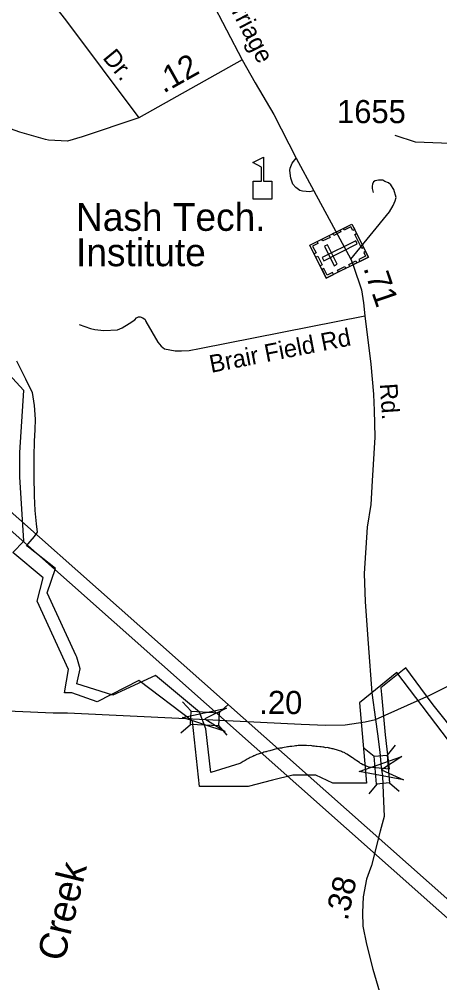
# Model space of a CAD drawing. Extents: x 2220236 to 2384410, y 720751 to 894131.
# Drawn here: x 2323081 to 2325357, y 815430 to 820637 of the extents above; entities that cross this region are included whole.
import ezdxf

# ---------------------------------------------------------------- set-up
doc = ezdxf.new("R2010")
doc.units = 0
doc.layers.add('Default', color=7, linetype='Continuous')

msp = doc.modelspace()

# ---------------------------------------------------------------- linework, layer by layer
at = {"layer": 'Default'}
for p, q in [((2324288.1, 820417), (2323728.6, 820103.6)), ((2323364.7, 816996.6), (2323326.2, 816996.6)), ((2323964.8, 816947.9), (2324011, 816896.6)), ((2324161.9, 816888.4), (2324213.2, 816934.6)), ((2323956.1, 816780), (2324007.4, 816826.1)), ((2324158.3, 816819.5), (2324204.5, 816768.3)), ((2324947.8, 816697.8), (2325000.8, 816653.7)), ((2325115.2, 816713.3), (2325071.1, 816660.2)), ((2325016, 816503.4), (2324971.9, 816450.3)), ((2325084.7, 816509.7), (2325137.8, 816465.6))]:
    msp.add_line(p, q, dxfattribs=at)
for points in [[(2323783.7, 822435.7), (2323786.7, 822277.7), (2323795.2, 822114.7), (2323806.1, 821996.4), (2323817.7, 821872.6), (2323837.4, 821755.6), (2323907.4, 821376.1), (2323956.7, 821166), (2324015.5, 820995.3), (2324056.2, 820868.8), (2324117.2, 820743.8), (2324288.1, 820417)], [(2322820.5, 820797.9), (2322870.3, 820830), (2322924.3, 820853.8), (2322974.3, 820872), (2323025.7, 820880.9), (2323086, 820869.7), (2323140.2, 820847.7), (2323196.8, 820804.6), (2323330.3, 820634.5), (2323728.6, 820103.6)], [(2323223.5, 819987.8), (2323083.2, 820026.7), (2323008.8, 820053.2), (2322972.4, 820096.2), (2322767.5, 820455.1), (2322745.1, 820524.4), (2322736.9, 820566.7), (2322734.2, 820600.6), (2322739.1, 820640.3), (2322743.3, 820670.4), (2322755.1, 820710.6), (2322777.7, 820752), (2322815.4, 820793.3), (2322820.5, 820797.9)], [(2319853.3, 820695.9), (2326592.3, 814719.1), (2333025.8, 805564.5)], [(2333024.4, 805702.5), (2331824.6, 807406.8), (2329674.8, 810458.2), (2329041.4, 811359.1), (2328249.6, 812486.1), (2327790.8, 813138.8), (2326970.6, 814303.4), (2326633.7, 814783.6), (2326625.6, 814795.5), (2319961.3, 820697.1)], [(2324288.1, 820417), (2324358.3, 820293.8), (2324459.2, 820121.8), (2324579.8, 819887), (2324675.6, 819710.3), (2324875.6, 819340.5), (2324889.9, 819302.7), (2324933.3, 819175.2), (2324944.1, 819103.5), (2324950.6, 819033.5), (2324983.9, 818773.1), (2324998.8, 818611), (2325000.5, 818563), (2325002.1, 818523.3), (2325005.8, 818378.3), (2324990.3, 818142.4), (2324983.7, 818014.3), (2324963.3, 817892.4), (2324946.7, 817641), (2324952.1, 817488.1), (2324969.7, 817262.5), (2324988.7, 816996.8), (2325008.1, 816853.1)], [(2323728.6, 820103.6), (2323420.6, 820001.6), (2323342.7, 819978.8), (2323238.5, 819983.7), (2323223.5, 819987.8)], [(2326257.4, 820019.2), (2326097.7, 820017.5), (2326032.1, 819979.2), (2325939.6, 819904.2), (2325898.1, 819851.5), (2325861.4, 819838.8), (2325834.3, 819834), (2325796.8, 819838.1), (2325770.3, 819847.7), (2325746.5, 819869.1), (2325711.4, 819901), (2325663.5, 819939.3), (2325612.4, 819960.1), (2325553.4, 819960.1), (2325224.7, 819972.8), (2325116.1, 820007.9)], [(2324675.6, 819710.3), (2324653.7, 819704), (2324613.7, 819707.6), (2324599.6, 819711.4), (2324577.5, 819727.3), (2324561.4, 819745), (2324551, 819778.8), (2324544.6, 819818.8), (2324546.4, 819832.9), (2324558.1, 819858.9), (2324579.8, 819887)], [(2324875.6, 819340.5), (2325084.5, 819596.8), (2325104.1, 819631), (2325116, 819655.1), (2325119.9, 819673), (2325107.2, 819716.9), (2325091, 819742.7), (2325078.9, 819752.6), (2325058.9, 819760.4), (2325048.9, 819766.4), (2325024.7, 819768), (2325007, 819763.8), (2324998.9, 819757.7), (2324993.1, 819745.7), (2324991.2, 819735.6), (2324991.4, 819721.6), (2324995.6, 819699.8)], [(2323406, 818987), (2323466.2, 818965.7), (2323490.3, 818959.8), (2323538.3, 818954.4), (2323612.2, 818959.2), (2323638.1, 818969.5), (2323675.8, 818991.8), (2323705.6, 819012.1), (2323715.4, 819022.3), (2323725.4, 819028.3), (2323735.4, 819028.5), (2323749.4, 819022.6), (2323761.5, 819014.7), (2323765.6, 819002.9), (2323830.8, 818891.5), (2323849.1, 818869.7), (2323867.3, 818856), (2323925.3, 818844.6), (2323959.3, 818845), (2324001.2, 818847.5), (2324057, 818858), (2324950.6, 819033.5)], [(2325463.8, 816753.6), (2325320.8, 816931.6), (2325253.5, 817021.2), (2325172.2, 817130.6), (2325038.5, 817023.4), (2325041.5, 816987.2), (2325061.5, 816770.1), (2325083.2, 816583.1), (2324973.8, 816594.2), (2324973, 816594.3), (2324964, 816597.7), (2324957, 816601.3), (2324944.5, 816606.9), (2324939.5, 816607.9), (2324933.8, 816612.9), (2324927.5, 816615.1), (2324922.2, 816619.4), (2324912.5, 816625.4), (2324906.8, 816630.1), (2324899.2, 816634.2), (2324889.8, 816641.6), (2324885, 816645.2), (2324853.8, 816665.7), (2324850, 816666.6), (2324846.5, 816669.2), (2324842.5, 816671.2), (2324838.8, 816673.1), (2324831, 816676.2), (2324825.2, 816678.5), (2324820.5, 816680.4), (2324814, 816683.1), (2324809, 816683.9), (2324803.5, 816686), (2324797.8, 816687.4), (2324790, 816690.6), (2324780, 816694.2), (2324775.2, 816694.2), (2324769.2, 816694.9), (2324762.2, 816697.3), (2324758.5, 816696.6), (2324750, 816700.1), (2324740.5, 816699.9), (2324734.8, 816701.6), (2324730, 816702.4), (2324724.5, 816702.8), (2324715.5, 816703.8), (2324708, 816705.1), (2324692.5, 816706.2), (2324686.2, 816706.8), (2324679.2, 816708.3), (2324669.8, 816708.9), (2324658.8, 816710.9), (2324648.8, 816710.4), (2324635.5, 816711.7), (2324628.5, 816711.6), (2324616.2, 816711.8), (2324606.5, 816711.6), (2324597.2, 816711.6), (2324590, 816711.2), (2324582.5, 816710.7), (2324576, 816709.6), (2324568.2, 816708.9), (2324556, 816707.1), (2324545.2, 816706.1), (2324538.8, 816705.2), (2324533.2, 816704.6), (2324525.8, 816703.3), (2324515.2, 816701.1), (2324506, 816699.9), (2324501, 816698.1), (2324490.5, 816697.1), (2324482.2, 816695.4), (2324477.2, 816693.9), (2324467, 816691.7), (2324461.2, 816689.4), (2324449.5, 816686.6), (2324443, 816684.9), (2324436.8, 816683.1), (2324428.5, 816681.2), (2324421.2, 816678.9), (2324417.8, 816677.7), (2324413, 816676.7), (2324405, 816675.4), (2324398.8, 816672.9), (2324393.8, 816670.9), (2324387.2, 816669), (2324380, 816666.6), (2324374, 816664.8), (2324367.5, 816662.4), (2324358.8, 816658.6), (2324352.8, 816656.2), (2324351.2, 816655.6), (2324344.5, 816652.2), (2324336.5, 816648.6), (2324329.8, 816646.1), (2324324.8, 816643), (2324314.8, 816637.9), (2324303.8, 816631.4), (2324293.5, 816625.6), (2324287, 816622.1), (2324282.2, 816618.8), (2324275.5, 816614.9), (2324118, 816565.2), (2324091.5, 816801.4), (2324055.8, 816892.3), (2323819, 817090.9), (2323586.5, 816983.8), (2323391.8, 817044.2), (2323411.2, 817126.2), (2323392.5, 817189), (2323389, 817196.8), (2323232.2, 817536.4), (2323276.2, 817668.4), (2323130.5, 817783.2), (2323119.8, 817791.7), (2323139.8, 817814.1), (2323163.5, 817841.2), (2323179.5, 817864.9), (2323174, 817908.9), (2323166.5, 817982.5), (2323163, 818061.8), (2323161, 818168.2), (2323160.8, 818273), (2323163.8, 818357), (2323166.2, 818417.8), (2323168.5, 818475.4), (2323164.2, 818549.1), (2323152, 818619.1), (2323143.5, 818636), (2323115.8, 818691.6), (2323105, 818713.9), (2323068.2, 818789.6)], [(2325463.8, 816753.6), (2325320.8, 816931.6), (2325253.5, 817021.2), (2325172.2, 817130.6), (2325038.5, 817023.4), (2325041.5, 816987.2), (2325061.5, 816770.1), (2325083.2, 816583.1), (2324973.8, 816594.2), (2324973, 816594.3), (2324964, 816597.7), (2324957, 816601.3), (2324944.5, 816606.9), (2324939.5, 816607.9), (2324933.8, 816612.9), (2324927.5, 816615.1), (2324922.2, 816619.4), (2324912.5, 816625.4), (2324906.8, 816630.1), (2324899.2, 816634.2), (2324889.8, 816641.6), (2324885, 816645.2), (2324853.8, 816665.7), (2324850, 816666.6), (2324846.5, 816669.2), (2324842.5, 816671.2), (2324838.8, 816673.1), (2324831, 816676.2), (2324825.2, 816678.5), (2324820.5, 816680.4), (2324814, 816683.1), (2324809, 816683.9), (2324803.5, 816686), (2324797.8, 816687.4), (2324790, 816690.6), (2324780, 816694.2), (2324775.2, 816694.2), (2324769.2, 816694.9), (2324762.2, 816697.3), (2324758.5, 816696.6), (2324750, 816700.1), (2324740.5, 816699.9), (2324734.8, 816701.6), (2324730, 816702.4), (2324724.5, 816702.8), (2324715.5, 816703.8), (2324708, 816705.1), (2324692.5, 816706.2), (2324686.2, 816706.8), (2324679.2, 816708.3), (2324669.8, 816708.9), (2324658.8, 816710.9), (2324648.8, 816710.4), (2324635.5, 816711.7), (2324628.5, 816711.6), (2324616.2, 816711.8), (2324606.5, 816711.6), (2324597.2, 816711.6), (2324590, 816711.2), (2324582.5, 816710.7), (2324576, 816709.6), (2324568.2, 816708.9), (2324556, 816707.1), (2324545.2, 816706.1), (2324538.8, 816705.2), (2324533.2, 816704.6), (2324525.8, 816703.3), (2324515.2, 816701.1), (2324506, 816699.9), (2324501, 816698.1), (2324490.5, 816697.1), (2324482.2, 816695.4), (2324477.2, 816693.9), (2324467, 816691.7), (2324461.2, 816689.4), (2324449.5, 816686.6), (2324443, 816684.9), (2324436.8, 816683.1), (2324428.5, 816681.2), (2324421.2, 816678.9), (2324417.8, 816677.7), (2324413, 816676.7), (2324405, 816675.4), (2324398.8, 816672.9), (2324393.8, 816670.9), (2324387.2, 816669), (2324380, 816666.6), (2324374, 816664.8), (2324367.5, 816662.4), (2324358.8, 816658.6), (2324352.8, 816656.2), (2324351.2, 816655.6), (2324344.5, 816652.2), (2324336.5, 816648.6), (2324329.8, 816646.1), (2324324.8, 816643), (2324314.8, 816637.9), (2324303.8, 816631.4), (2324293.5, 816625.6), (2324287, 816622.1), (2324282.2, 816618.8), (2324275.5, 816614.9), (2324118, 816565.2), (2324091.5, 816801.4), (2324055.8, 816892.3), (2323819, 817090.9), (2323586.5, 816983.8), (2323391.8, 817044.2), (2323411.2, 817126.2), (2323392.5, 817189), (2323389, 817196.8), (2323232.2, 817536.4), (2323276.2, 817668.4), (2323130.5, 817783.2), (2323119.8, 817791.7), (2323139.8, 817814.1), (2323163.5, 817841.2), (2323179.5, 817864.9), (2323174, 817908.9), (2323166.5, 817982.5), (2323163, 818061.8), (2323161, 818168.2), (2323160.8, 818273), (2323163.8, 818357), (2323166.2, 818417.8), (2323168.5, 818475.4), (2323164.2, 818549.1), (2323152, 818619.1), (2323143.5, 818636), (2323115.8, 818691.6), (2323105, 818713.9), (2323068.2, 818789.6)], [(2323326.2, 816996.6), (2323348.2, 817123), (2323177.9, 817491.3), (2323210.9, 817617.8), (2323046.1, 817755.2), (2323106.5, 817815.7), (2323084.5, 818163.6), (2323084.5, 818295.6), (2323106.5, 818630.9), (2323024.1, 818718.8)], [(2325008.1, 816853.1), (2325302.1, 816984.4), (2325502.1, 817083.6), (2325779.2, 817246.4), (2325883.1, 817306.1), (2325951.6, 817349.3), (2325980.3, 817375.6), (2326061.7, 817478.6), (2326209.1, 817672.5)], [(2319202.7, 817426.4), (2319331, 817401.7), (2319545.1, 817370), (2319985.7, 817290.8), (2320092, 817273.9), (2320138.1, 817268.6), (2321608, 817022.5), (2321650.5, 817017.1), (2322027.5, 816957.9), (2322194.5, 816934.9), (2323264.6, 816888.3), (2323342.6, 816889.1), (2323981.9, 816857.7)], [(2325437.8, 816694.3), (2325124.7, 817106.5), (2324921.4, 816941.6), (2324959.9, 816507.4), (2324778.6, 816507.4), (2324685.2, 816551.3), (2324562.2, 816551.3), (2324452.3, 816523.9), (2324320.5, 816490.9), (2324056.8, 816490.9), (2324018.4, 816842.7), (2323727.2, 817062.6), (2323502, 816947.1), (2323364.7, 816996.6)], [(2323981.9, 816857.7), (2324606.5, 816827.1), (2324740.3, 816822.1), (2324844.5, 816823.4), (2324952.4, 816840.5), (2325008.1, 816853.1)], [(2325008.1, 816853.1), (2325020, 816774), (2325033.1, 816676.3), (2325040.4, 816593.2)], [(2325040.4, 816593.2), (2325046.2, 816548.1), (2325049.5, 816452.8), (2325056.1, 816328), (2325033.7, 816249.1), (2324986.8, 816063.2), (2324974.9, 816029.1), (2324961, 815989.4), (2324942.8, 815893.5), (2324937.8, 815809.1), (2324939.5, 815734.7), (2324961, 815637.1), (2324994, 815503.2), (2325030.4, 815380.8), (2325049.5, 815315), (2325090.3, 815225), (2325151.9, 815133.5), (2325203.1, 815060.7), (2325259.3, 814986.3), (2325280.8, 814956.5)]]:
    msp.add_lwpolyline(points, dxfattribs=at)
for points in [[(2324346.4, 819664.7), (2324346.4, 819762.6), (2324392.5, 819762.6), (2324392.5, 819837.7), (2324345.4, 819862), (2324402.1, 819891.1), (2324402.1, 819762.6), (2324448.1, 819762.6), (2324448.1, 819664.7)], [(2324742.7, 819237.9), (2324653.7, 819416), (2324881.5, 819529.8), (2324970.5, 819351.7)], [(2324821.9, 819487.3), (2324783.2, 819468), (2324778.1, 819478.2), (2324816.8, 819497.5)], [(2324896.3, 819500.2), (2324886, 819495.1), (2324876.2, 819514.7), (2324840, 819496.7), (2324835, 819506.6), (2324881.5, 819529.8)], [(2324692.4, 819435.4), (2324697.5, 819425.3), (2324668.7, 819410.9), (2324686.9, 819374.6), (2324676.9, 819369.6), (2324653.7, 819416.1)], [(2324762.9, 819457.9), (2324724.2, 819438.5), (2324719.1, 819448.7), (2324757.8, 819468.1)], [(2324720.2, 819348.5), (2324728.5, 819331.8), (2324909.9, 819422.5), (2324901.6, 819439.2)], [(2324934.5, 819398), (2324896.6, 819473.9), (2324906.8, 819479), (2324944.7, 819403.1)], [(2324785.3, 819304.8), (2324802, 819313.2), (2324749.4, 819418.5), (2324732.7, 819410.2)], [(2324955.6, 819381.3), (2324945.4, 819376.2), (2324955.2, 819356.5), (2324919, 819338.4), (2324924, 819328.5), (2324970.4, 819351.7)], [(2324709.6, 819304.2), (2324686.4, 819350.5), (2324696.6, 819355.6), (2324719.8, 819309.3)], [(2324907.9, 819320.4), (2324869.2, 819301.1), (2324864.1, 819311.3), (2324902.8, 819330.6)], [(2324781.4, 819257.3), (2324776.4, 819267.4), (2324747.6, 819253), (2324729.4, 819289.3), (2324719.5, 819284.3), (2324742.7, 819237.9)], [(2324847.8, 819290.4), (2324809, 819271), (2324803.9, 819281.2), (2324842.7, 819300.6)], [(2324195.2, 816787), (2323963.7, 816863.7), (2324202.5, 816913), (2324085.4, 816856.6)], [(2324011, 816896.6), (2324161.9, 816888.8), (2324158.3, 816818.3), (2324007.4, 816826.1)], [(2325160.4, 816526.7), (2324920.7, 816571.4), (2325150.6, 816652.5), (2325042.2, 816580.8)], [(2325071.1, 816660.2), (2325085.1, 816509.8), (2325014.8, 816503.2), (2325000.8, 816653.7)]]:
    msp.add_lwpolyline(points, close=True, dxfattribs=at)

# ---------------------------------------------------------------- texts
for s, height, rotation, p in [('Carriage', 95, 297.2007, (2324154.1, 820823.5)), ('Dr.', 95, 309.3546, (2323528.4, 820427.2)), ('.12', 125, 29.2567, (2323861.7, 820234.6)), ('.71', 125, 288.8374, (2324941.8, 819292.3)), ('Brair Field Rd', 95, 11.1068, (2324119.7, 818725.4)), ('Rd.', 95, 273.8221, (2325032.1, 818666.2)), ('.20', 125, 359.6305, (2324380, 816882.8)), ('Creek', 150, 76.4913, (2323322.9, 815539.1)), ('.38', 125, 77.4194, (2324857.5, 815761.4))]:
    msp.add_text(s, height=height, rotation=rotation, dxfattribs=at).set_placement(p)
for s, height, p in [('1655', 125, (2324801, 820075.4)), ('Nash Tech.', 150, (2323388.1, 819493.3)), ('Institute', 150, (2323388.1, 819302.3))]:
    msp.add_text(s, height=height, dxfattribs=at).set_placement(p)

doc.saveas('drawing.dxf')
